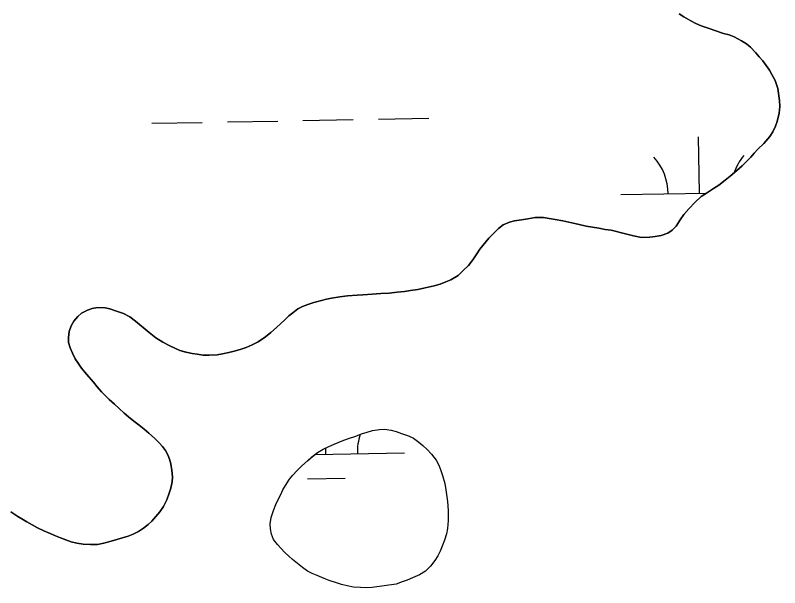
# Model space of a CAD drawing. Extents: x 3914892 to 3953151, y 242587 to 268572.
# Drawn here: x 3948278.9 to 3948764.9, y 249020.7 to 249384.8 of the extents above; entities that cross this region are included whole.
import ezdxf

# ---------------------------------------------------------------- set-up
doc = ezdxf.new("R2010")
doc.units = 0
doc.layers.add('V-TOPO-SHOR', color=7, linetype='Continuous')
doc.layers.add('V-WETL-SWMP', color=7, linetype='Continuous')

msp = doc.modelspace()

# ---------------------------------------------------------------- linework, layer by layer
at = {"layer": 'V-TOPO-SHOR'}
for points in [[(3948657.69, 249248.11), (3948666.89, 249245.77), (3948671.99, 249244.57), (3948677.09, 249243.58), (3948682.24, 249243.76), (3948685.81, 249244.02), (3948689.6, 249244.66), (3948693.82, 249246.27), (3948696.46, 249248.14), (3948699.14, 249250.6), (3948701.67, 249254.66), (3948703.99, 249258.12), (3948707.1, 249261.76), (3948711.23, 249265.95), (3948714.93, 249269.56), (3948718.38, 249271.59), (3948722.85, 249274.58), (3948726.11, 249276.82), (3948730.19, 249280.02), (3948733.46, 249282.46), (3948737.75, 249286.05), (3948741.04, 249289.08), (3948743.31, 249291.36), (3948746.61, 249294.6), (3948748.69, 249297.08), (3948750.96, 249299.57), (3948754.87, 249303.36), (3948758.61, 249307.77), (3948760.51, 249310.66), (3948762.24, 249314.35), (3948763.35, 249317.27), (3948764.55, 249322.56), (3948764.92, 249326.9), (3948764.87, 249330.66), (3948763.79, 249338.22), (3948762.02, 249343.44), (3948759.99, 249347.08), (3948758.33, 249349.92), (3948754.21, 249355.82), (3948751.94, 249358.48), (3948749.67, 249360.95), (3948746.26, 249364.65), (3948743.77, 249366.73), (3948740.68, 249368.63), (3948736.03, 249371.19), (3948732.72, 249372.51), (3948729.19, 249373.25), (3948723.73, 249375.25), (3948720.02, 249376.39), (3948714.94, 249378.17), (3948711.64, 249379.69), (3948708.34, 249381.21), (3948703.9, 249383.96), (3948701.01, 249385.85)], [(3948485.33, 249205.8), (3948490.07, 249206.37), (3948496.33, 249206.85), (3948499.9, 249207.05), (3948505.8, 249207.45), (3948511.35, 249207.84), (3948516.53, 249208.14), (3948521.62, 249208.71), (3948526.45, 249209.19), (3948530.12, 249209.66), (3948534.85, 249210.49), (3948539.59, 249211.42), (3948545.12, 249212.79), (3948549.05, 249213.89), (3948552.71, 249215.17), (3948555.83, 249216.53), (3948560.47, 249219.33), (3948563.76, 249222.39), (3948566.96, 249225.72), (3948569.88, 249229.32), (3948572.28, 249233), (3948574.31, 249235.96), (3948576.18, 249238.48), (3948579.99, 249243.15), (3948582.75, 249245.85), (3948586.13, 249249.1), (3948589.07, 249251.44), (3948593.17, 249253.25), (3948596.29, 249254.08), (3948600.85, 249254.82), (3948604.69, 249255.38), (3948609.52, 249256.13), (3948614.71, 249256.25), (3948618.38, 249255.65), (3948622.05, 249254.96), (3948627.06, 249254), (3948632.7, 249252.88), (3948637.36, 249251.74), (3948641.93, 249250.79), (3948645.87, 249250.01), (3948649.99, 249249.32), (3948654.02, 249248.54), (3948657.69, 249248.11)], [(3948322.02, 249048.34), (3948326.67, 249048.1), (3948331.23, 249048.22), (3948335.25, 249049.05), (3948338.37, 249049.79), (3948343.46, 249051.25), (3948347.12, 249052.43), (3948350.69, 249053.53), (3948353.9, 249054.8), (3948357.21, 249056.35), (3948360.41, 249058.51), (3948363.44, 249060.95), (3948365.66, 249063.11), (3948368.32, 249065.9), (3948370.72, 249068.95), (3948373.02, 249072.36), (3948375.14, 249076.67), (3948376.82, 249080.88), (3948377.87, 249084.11), (3948378.65, 249088.05), (3948378.81, 249091.18), (3948378.52, 249095.21), (3948377.86, 249099.49), (3948377.04, 249102.44), (3948375.86, 249105.3), (3948374.41, 249107.97), (3948372.43, 249110.46), (3948370.45, 249112.77), (3948367.39, 249115.71), (3948363.7, 249119.08), (3948360.73, 249121.57), (3948357.68, 249124.05), (3948354.17, 249126.71), (3948350.84, 249129.47), (3948348.15, 249131.78), (3948345, 249134.62), (3948341.94, 249137.37), (3948338.61, 249140.39), (3948336.09, 249142.88), (3948333.66, 249145.28), (3948330.96, 249148.39), (3948328.52, 249151.42), (3948325.55, 249154.8), (3948323.12, 249157.74), (3948320.95, 249160.32), (3948318.79, 249163.52), (3948316.98, 249166.37), (3948315.17, 249169.85), (3948313.72, 249173.33), (3948312.8, 249176.63), (3948312.69, 249179.76), (3948313.2, 249183.7), (3948314.35, 249187.38), (3948316.03, 249190.16), (3948318.6, 249193.21), (3948320.91, 249195.29), (3948324.84, 249197.28), (3948327.78, 249198.28), (3948331.18, 249199.02), (3948336.01, 249198.69), (3948338.96, 249197.99), (3948343.18, 249196.59), (3948347.66, 249195.1), (3948351.79, 249192.98), (3948355.38, 249190.23), (3948357.9, 249188.18), (3948361.4, 249185.25), (3948363.92, 249183.12), (3948368.15, 249179.75), (3948372.64, 249176.92), (3948377.12, 249174.62), (3948380.26, 249173.12), (3948383.49, 249171.62), (3948387.43, 249170.48), (3948391.29, 249169.7), (3948394.51, 249169.19), (3948398.27, 249168.67), (3948402.12, 249168.52), (3948407.3, 249168.91), (3948410.7, 249169.55), (3948414.63, 249170.3), (3948418.11, 249171.21), (3948421.86, 249172.31), (3948425.61, 249173.58), (3948429.53, 249175.13), (3948433.37, 249177.12), (3948438, 249180.28), (3948441.38, 249182.99), (3948444.94, 249186.14), (3948447.69, 249188.66), (3948450.27, 249191.18), (3948452.85, 249193.61), (3948455.43, 249195.59), (3948458.64, 249198.12), (3948461.49, 249199.48), (3948464.97, 249200.84), (3948468.81, 249202.12), (3948473.54, 249203.49), (3948476.84, 249204.23), (3948479.97, 249204.96), (3948485.33, 249205.8)], [(3948505.72, 249020.87), (3948502.15, 249020.67), (3948498.3, 249020.83), (3948493.83, 249020.98), (3948489.88, 249021.85), (3948486.39, 249022.81), (3948483.16, 249023.77), (3948478.5, 249025.26), (3948475.37, 249026.49), (3948470.88, 249028.35), (3948467.74, 249029.67), (3948464.6, 249031.26), (3948461.55, 249033.57), (3948458.22, 249036.14), (3948455.25, 249038.71), (3948452.83, 249040.76), (3948450.31, 249043.07), (3948447.7, 249045.73), (3948445.54, 249048.13), (3948443.1, 249051.25), (3948441.74, 249054.64), (3948441.09, 249058.12), (3948440.89, 249061.25), (3948441.58, 249065.37), (3948442.98, 249069.76), (3948444.48, 249073.62), (3948446.16, 249077.3), (3948447.66, 249080.08), (3948448.9, 249082.86), (3948450.67, 249085.73), (3948453.32, 249089.68), (3948455.37, 249092.2), (3948457.94, 249094.99), (3948461.05, 249098.14), (3948464.61, 249101.38), (3948467.55, 249103.99), (3948471.1, 249106.61), (3948474.58, 249108.78), (3948478.15, 249110.41), (3948481.63, 249112.04), (3948486.8, 249114.13), (3948490.81, 249115.59), (3948495.37, 249117.14), (3948499.12, 249118.59), (3948502.6, 249119.68), (3948506.08, 249120.6), (3948510.37, 249121.43), (3948513.68, 249121.55), (3948517.79, 249120.86), (3948521.02, 249119.98), (3948524.52, 249118.84), (3948528.91, 249117.35), (3948532.14, 249115.76), (3948535.46, 249113.36), (3948537.98, 249111.23), (3948540.77, 249108.66), (3948543.56, 249105.54), (3948546.45, 249101.72), (3948548.17, 249098.68), (3948549.53, 249095.21), (3948550.62, 249091.99), (3948551.91, 249086.9), (3948552.65, 249082.88), (3948553.21, 249078.59), (3948553.59, 249075.46), (3948554.07, 249069.74), (3948554.11, 249063.48), (3948553.61, 249058.29), (3948553, 249054.89), (3948551.86, 249050.95), (3948550.37, 249047.18), (3948549.05, 249043.86), (3948547.46, 249040.9), (3948545.68, 249038.03), (3948542.94, 249034.34), (3948539.73, 249031.28), (3948535.81, 249028.84), (3948531.44, 249026.94), (3948528.05, 249025.58), (3948524.84, 249024.39), (3948521, 249023.03), (3948505.72, 249020.87)], [(3948276, 249068.98), (3948280.49, 249065.97), (3948283.1, 249064.46), (3948286.24, 249062.61), (3948289.65, 249060.66), (3948293.06, 249058.71), (3948297.1, 249056.86), (3948301.04, 249055.1), (3948304.45, 249053.69), (3948307.68, 249052.37), (3948311.09, 249051.14), (3948314.4, 249049.9), (3948317.99, 249048.94), (3948322.02, 249048.34)]]:
    msp.add_lwpolyline(points, dxfattribs=at)
at = {"layer": 'V-WETL-SWMP'}
for p, q in [((3948461.76, 249317.87), (3948493.75, 249318.44)), ((3948509.75, 249318.73), (3948541.75, 249319.3)), ((3948365.77, 249316.15), (3948397.77, 249316.72)), ((3948413.77, 249317.01), (3948445.76, 249317.58)), ((3948713.94, 249271.63), (3948713.3, 249307.62)), ((3948663.95, 249270.74), (3948718.56, 249271.71)), ((3948702.22, 249255.99), (3948702.57, 249255.99)), ((3948476.4, 249105.49), (3948476.33, 249109.58)), ((3948469.41, 249105.37), (3948526.4, 249106.39)), ((3948464.68, 249089.85), (3948488.68, 249090.28))]:
    msp.add_line(p, q, dxfattribs=at)
for points in [[(3948701.01, 249385.85), (3948703.9, 249383.96), (3948708.34, 249381.21), (3948711.64, 249379.69), (3948714.95, 249378.17), (3948720.02, 249376.39), (3948723.73, 249375.25), (3948729.19, 249373.25), (3948732.72, 249372.51), (3948736.03, 249371.19), (3948740.68, 249368.63), (3948743.77, 249366.73), (3948746.25, 249364.65), (3948749.67, 249360.95), (3948751.94, 249358.48), (3948754.21, 249355.82), (3948758.33, 249349.92), (3948759.99, 249347.08), (3948762.02, 249343.44), (3948763.79, 249338.22), (3948764.87, 249330.66), (3948764.92, 249326.9), (3948764.55, 249322.56), (3948763.34, 249317.27), (3948762.24, 249314.35), (3948760.51, 249310.66), (3948758.61, 249307.77), (3948754.87, 249303.36), (3948750.96, 249299.57), (3948748.68, 249297.08), (3948746.61, 249294.6), (3948743.31, 249291.36), (3948741.04, 249289.08), (3948737.75, 249286.05), (3948733.46, 249282.46), (3948730.19, 249280.02), (3948726.11, 249276.82), (3948722.85, 249274.58), (3948718.38, 249271.59), (3948714.93, 249269.55), (3948711.23, 249265.95), (3948707.1, 249261.76), (3948703.99, 249258.12), (3948701.67, 249254.66), (3948699.14, 249250.6), (3948696.47, 249248.14), (3948693.82, 249246.27), (3948689.6, 249244.66), (3948685.81, 249244.02), (3948682.24, 249243.76), (3948677.09, 249243.58), (3948671.99, 249244.57), (3948666.89, 249245.77), (3948657.69, 249248.11), (3948654.02, 249248.54), (3948649.99, 249249.32), (3948645.87, 249250.01), (3948641.93, 249250.79), (3948637.36, 249251.74), (3948632.7, 249252.88), (3948627.06, 249254), (3948622.05, 249254.96), (3948618.38, 249255.65), (3948614.7, 249256.25), (3948609.52, 249256.13), (3948604.69, 249255.38), (3948600.85, 249254.82), (3948596.29, 249254.08), (3948593.17, 249253.25), (3948589.06, 249251.44), (3948586.13, 249249.1), (3948582.75, 249245.86), (3948579.99, 249243.15)], [(3948579.99, 249243.15), (3948576.18, 249238.48), (3948574.31, 249235.96), (3948572.28, 249233), (3948569.88, 249229.32), (3948566.96, 249225.72), (3948563.76, 249222.39), (3948560.47, 249219.33), (3948555.83, 249216.53), (3948552.71, 249215.17), (3948549.05, 249213.89), (3948545.12, 249212.79), (3948539.59, 249211.42), (3948534.85, 249210.49), (3948530.12, 249209.66), (3948526.45, 249209.19), (3948521.63, 249208.71), (3948516.53, 249208.14), (3948511.35, 249207.84), (3948505.8, 249207.45), (3948499.9, 249207.05), (3948496.33, 249206.85), (3948490.07, 249206.37), (3948485.33, 249205.8), (3948479.97, 249204.96), (3948476.84, 249204.23), (3948473.54, 249203.49), (3948468.81, 249202.12), (3948464.97, 249200.84), (3948461.49, 249199.48), (3948458.64, 249198.12), (3948455.43, 249195.6), (3948452.85, 249193.61), (3948450.27, 249191.18), (3948447.69, 249188.66), (3948444.94, 249186.14), (3948441.38, 249182.99), (3948438, 249180.28), (3948433.37, 249177.12), (3948429.53, 249175.13), (3948425.61, 249173.58), (3948421.86, 249172.31), (3948418.11, 249171.21), (3948414.63, 249170.3), (3948410.7, 249169.55), (3948407.3, 249168.91), (3948402.12, 249168.52), (3948398.27, 249168.67), (3948394.51, 249169.18), (3948391.29, 249169.7), (3948387.44, 249170.48), (3948383.49, 249171.62), (3948380.26, 249173.12), (3948377.12, 249174.62), (3948372.64, 249176.92), (3948368.15, 249179.75), (3948363.92, 249183.12), (3948361.41, 249185.26), (3948357.9, 249188.18), (3948355.38, 249190.23), (3948351.79, 249192.98), (3948347.66, 249195.1), (3948343.18, 249196.59), (3948338.96, 249197.99), (3948336.01, 249198.69), (3948331.18, 249199.02), (3948327.78, 249198.28), (3948324.84, 249197.28), (3948320.91, 249195.29), (3948318.6, 249193.21), (3948316.03, 249190.16), (3948314.35, 249187.38), (3948313.21, 249183.7), (3948312.69, 249179.76), (3948312.8, 249176.63), (3948313.72, 249173.33), (3948315.17, 249169.85), (3948316.98, 249166.37), (3948318.79, 249163.52), (3948320.96, 249160.32), (3948323.12, 249157.74), (3948325.55, 249154.8), (3948328.52, 249151.42), (3948330.96, 249148.39), (3948333.66, 249145.28), (3948336.09, 249142.88), (3948338.61, 249140.39), (3948341.94, 249137.37), (3948345, 249134.62), (3948348.15, 249131.78), (3948350.84, 249129.47), (3948354.17, 249126.71), (3948357.67, 249124.05), (3948360.73, 249121.57), (3948363.7, 249119.08), (3948367.39, 249115.71), (3948370.45, 249112.77), (3948372.43, 249110.46), (3948374.41, 249107.97), (3948375.86, 249105.3), (3948377.04, 249102.44)], [(3948377.04, 249102.44), (3948377.86, 249099.49), (3948378.52, 249095.21), (3948378.81, 249091.18), (3948378.65, 249088.05), (3948377.87, 249084.11), (3948376.82, 249080.88), (3948375.15, 249076.67), (3948373.02, 249072.36), (3948370.72, 249068.95), (3948368.33, 249065.89), (3948365.66, 249063.11), (3948363.44, 249060.94), (3948360.41, 249058.51), (3948357.21, 249056.34), (3948353.91, 249054.8), (3948350.69, 249053.53), (3948347.12, 249052.43), (3948343.46, 249051.25), (3948338.37, 249049.79), (3948335.25, 249049.05), (3948331.23, 249048.22), (3948326.67, 249048.1), (3948322.02, 249048.34), (3948317.99, 249048.94), (3948314.4, 249049.9), (3948311.09, 249051.14), (3948307.68, 249052.37), (3948304.45, 249053.69), (3948301.04, 249055.1), (3948297.1, 249056.86), (3948293.06, 249058.71), (3948289.65, 249060.66), (3948286.24, 249062.61), (3948283.1, 249064.46), (3948280.49, 249065.97), (3948276, 249068.98)]]:
    msp.add_lwpolyline(points, dxfattribs=at)
msp.add_lwpolyline([(3948502.15, 249020.67), (3948498.3, 249020.83), (3948493.83, 249020.98), (3948489.88, 249021.85), (3948486.39, 249022.81), (3948483.16, 249023.77), (3948478.5, 249025.26), (3948475.37, 249026.5), (3948470.88, 249028.35), (3948467.74, 249029.67), (3948464.6, 249031.26), (3948461.55, 249033.57), (3948458.22, 249036.14), (3948455.25, 249038.71), (3948452.83, 249040.76), (3948450.31, 249043.07), (3948447.7, 249045.73), (3948445.54, 249048.13), (3948443.1, 249051.25), (3948441.74, 249054.64), (3948441.09, 249058.12), (3948440.89, 249061.25), (3948441.58, 249065.37), (3948442.98, 249069.76), (3948444.48, 249073.62), (3948446.16, 249077.3), (3948447.66, 249080.08), (3948448.9, 249082.86), (3948450.67, 249085.73), (3948453.32, 249089.68), (3948455.37, 249092.2), (3948457.94, 249094.99), (3948461.05, 249098.14), (3948464.61, 249101.38), (3948467.54, 249103.99), (3948471.11, 249106.61), (3948474.58, 249108.78), (3948478.15, 249110.41), (3948481.63, 249112.04), (3948486.8, 249114.13), (3948490.82, 249115.59), (3948495.37, 249117.14), (3948499.12, 249118.59), (3948502.6, 249119.69), (3948506.08, 249120.6), (3948510.37, 249121.43), (3948513.68, 249121.55), (3948517.79, 249120.86), (3948521.02, 249119.98), (3948524.52, 249118.84), (3948528.91, 249117.35), (3948532.14, 249115.76), (3948535.46, 249113.36), (3948537.98, 249111.23), (3948540.77, 249108.66), (3948543.56, 249105.54), (3948546.45, 249101.72), (3948548.17, 249098.68), (3948549.53, 249095.21), (3948550.62, 249091.99), (3948551.91, 249086.9), (3948552.65, 249082.88), (3948553.21, 249078.59), (3948553.59, 249075.46), (3948554.07, 249069.74), (3948554.11, 249063.48), (3948553.61, 249058.29), (3948553, 249054.89), (3948551.86, 249050.95), (3948550.37, 249047.18), (3948549.05, 249043.86), (3948547.45, 249040.9), (3948545.68, 249038.03), (3948542.93, 249034.34), (3948539.73, 249031.28), (3948535.81, 249028.84), (3948531.44, 249026.94), (3948528.05, 249025.58), (3948524.84, 249024.39), (3948521, 249023.03), (3948505.72, 249020.87)], close=True, dxfattribs=at)
for centre, start, end in [((3948658.7, 249271.12), 0.2532, 41.7968), ((3948769.17, 249273.09), 140.2532, 161.2768), ((3948531.63, 249106.95), 161.3048, 181.7968)]:
    msp.add_arc(centre, 35.25, start, end, dxfattribs=at)

doc.saveas('drawing.dxf')
